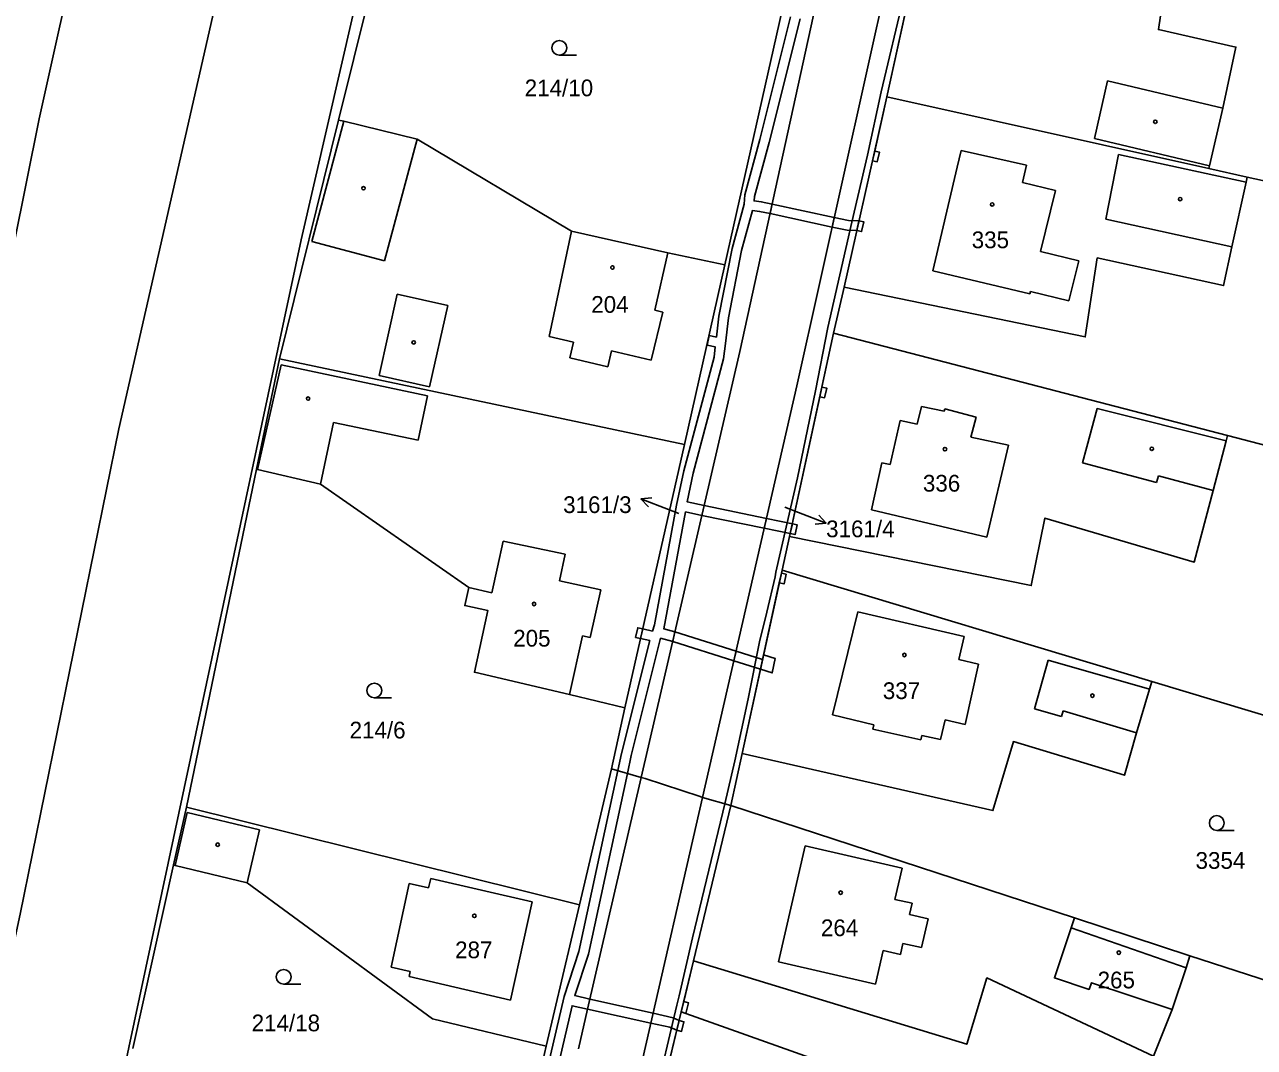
# Model space of a CAD drawing. Extents: x -776734 to -748832, y -1118122 to -976986.
# Drawn here: x -752841.8 to -752716.9, y -1114653.4 to -1114549.6 of the extents above; entities that cross this region are included whole.
import ezdxf

# ---------------------------------------------------------------- set-up
doc = ezdxf.new("R2010")
doc.units = 0
for name, color, linetype in [('KM_Hranice parcel', 7, 'Continuous'), ('KM_Parcelní čísla', 7, 'Continuous'), ('KM_Pop  PČ popisy', 7, 'Continuous'), ('KM_Vnitřní kresba', 7, 'Continuous'), ('KM_Věcná břemena k části', 7, 'Continuous'), ('KM_Značky budov', 7, 'Continuous'), ('KM_Značky kultur', 7, 'Continuous')]:
    doc.layers.add(name, color=color, linetype=linetype)

msp = doc.modelspace()

# ---------------------------------------------------------------- linework, layer by layer
at = {"layer": 'KM_Hranice parcel'}
for p, q in [((-752749, -1114532.92), (-752754.22, -1114556.89)), ((-752804.54, -1114537.58), (-752809.92, -1114559.25)), ((-752770.68, -1114573.97), (-752764.54, -1114546.58)), ((-752754.22, -1114556.89), (-752758.58, -1114576.22)), ((-752754.22, -1114556.89), (-752721.53, -1114564.17)), ((-752809.92, -1114559.25), (-752815.94, -1114583.52)), ((-752717.63, -1114565.04), (-752721.53, -1114564.17)), ((-752717.63, -1114565.04), (-752691.12, -1114570.95)), ((-752774.77, -1114592.22), (-752770.68, -1114573.97)), ((-752758.58, -1114576.22), (-752759.64, -1114580.9)), ((-752759.64, -1114580.9), (-752764.11, -1114601.55)), ((-752719.61, -1114591.29), (-752759.64, -1114580.9)), ((-752815.94, -1114583.52), (-752818.27, -1114594.72)), ((-752815.94, -1114583.52), (-752774.77, -1114592.22)), ((-752769.16, -1114582.75), (-752779.18, -1114626.02)), ((-752772.95, -1114628.04), (-752763.38, -1114586.25)), ((-752780.84, -1114618.95), (-752774.77, -1114592.22)), ((-752696.58, -1114597.26), (-752719.61, -1114591.29)), ((-752818.27, -1114594.72), (-752825.39, -1114629.03)), ((-752764.11, -1114601.55), (-752764.88, -1114604.98)), ((-752764.88, -1114604.98), (-752768.92, -1114623.58)), ((-752727.32, -1114616.28), (-752764.88, -1114604.98)), ((-752727.32, -1114616.28), (-752702.83, -1114623.64)), ((-752782.21, -1114625.14), (-752780.84, -1114618.95)), ((-752768.92, -1114623.58), (-752770.07, -1114628.88)), ((-752782.21, -1114625.14), (-752785.46, -1114638.95)), ((-752779.18, -1114626.02), (-752782.21, -1114625.14)), ((-752779.02, -1114654.54), (-752772.95, -1114628.04)), ((-752770.07, -1114628.88), (-752772.95, -1114628.04)), ((-752825.39, -1114629.03), (-752826.69, -1114634.91)), ((-752785.46, -1114638.95), (-752825.39, -1114629.03)), ((-752773.87, -1114644.63), (-752770.07, -1114628.88)), ((-752735.17, -1114640.29), (-752770.07, -1114628.88)), ((-752826.69, -1114634.91), (-752830.82, -1114653.56)), ((-752785.46, -1114638.95), (-752788.83, -1114653.31)), ((-752723.44, -1114644.13), (-752735.17, -1114640.29)), ((-752775.12, -1114649.81), (-752773.87, -1114644.63)), ((-752708.69, -1114648.95), (-752723.44, -1114644.13)), ((-752779.98, -1114670.03), (-752775.12, -1114649.81)), ((-752737.05, -1114663.35), (-752775.12, -1114649.81)), ((-752788.83, -1114653.31), (-752791.09, -1114663.19))]:
    msp.add_line(p, q, dxfattribs=at)
for points in [[(-752877.51, -1114796.45), (-752864.37, -1114734.66), (-752855.23, -1114695.41), (-752848.48, -1114668.5), (-752842.28, -1114639.9), (-752832.25, -1114590.62), (-752814.67, -1114513.35), (-752808.19, -1114483.16), (-752800.05, -1114438.6), (-752784.13, -1114357.8), (-752769.94, -1114301.29), (-752757.23, -1114242.84)], [(-752784.53, -1114297.81), (-752790.74, -1114319.93), (-752803.68, -1114380.05), (-752814.75, -1114434.38), (-752827.59, -1114501.73), (-752840.34, -1114559.14), (-752851.92, -1114616.56), (-752864.77, -1114671.34), (-752878.1, -1114727), (-752891.1, -1114788.07)], [(-752841.41, -1114701.06), (-752813.72, -1114571.41), (-752793.81, -1114484.96), (-752789.11, -1114457.63), (-752769.97, -1114355.06), (-752767.59, -1114346.94)], [(-752737.81, -1114438.9), (-752756.29, -1114523.99), (-752769.16, -1114582.75)], [(-752763.38, -1114586.25), (-752749.37, -1114523.24), (-752731.48, -1114441.22)], [(-752721.53, -1114564.17), (-752721.47, -1114563.92), (-752720.09, -1114558.05), (-752718.77, -1114551.85), (-752726.64, -1114550.07), (-752724.94, -1114538.45)], [(-752770.68, -1114573.97), (-752776.49, -1114572.73), (-752786.27, -1114570.54), (-752801.93, -1114561.21), (-752809.41, -1114559.37), (-752809.92, -1114559.25)], [(-752758.58, -1114576.22), (-752734.07, -1114581.28), (-752732.86, -1114573.25), (-752720.03, -1114576.06), (-752719.17, -1114572.12), (-752717.74, -1114565.57), (-752717.63, -1114565.04)], [(-752764.11, -1114601.55), (-752739.56, -1114606.54), (-752738.17, -1114599.68), (-752723.01, -1114604.15), (-752721.08, -1114596.86), (-752719.76, -1114591.83), (-752719.61, -1114591.29)], [(-752818.27, -1114594.72), (-752818.15, -1114594.75), (-752811.78, -1114596.22), (-752796.71, -1114606.74), (-752797.11, -1114608.56), (-752794.76, -1114609.08), (-752796.13, -1114615.33), (-752786.47, -1114617.58), (-752780.84, -1114618.95)], [(-752768.92, -1114623.58), (-752743.45, -1114629.39), (-752741.38, -1114622.37), (-752730.08, -1114625.8), (-752728.88, -1114621.48), (-752727.55, -1114617.04), (-752727.32, -1114616.28)], [(-752779.18, -1114626.02), (-752784.63, -1114649.56), (-752785.56, -1114653.59)], [(-752772.95, -1114628.04), (-752773.2, -1114627.97), (-752778.78, -1114626.13), (-752779.18, -1114626.02)], [(-752826.69, -1114634.91), (-752826.54, -1114634.95), (-752819.22, -1114636.72), (-752800.38, -1114650.52), (-752788.83, -1114653.31)], [(-752725.24, -1114649.58), (-752733.45, -1114646.87), (-752733.68, -1114647.55), (-752737.2, -1114646.38), (-752735.5, -1114641.28), (-752735.17, -1114640.29)], [(-752773.87, -1114644.63), (-752746.11, -1114653.11), (-752744.07, -1114646.38), (-752727.14, -1114654.34), (-752725.24, -1114649.58)], [(-752725.24, -1114649.58), (-752723.84, -1114645.34), (-752723.44, -1114644.13)]]:
    msp.add_lwpolyline(points, dxfattribs=at)
at = {"layer": 'KM_Pop  PČ popisy'}
for p, q in [((-752779.212, -1114597.725), (-752778.097, -1114597.616)), ((-752776.41, -1114598.8), (-752779.212, -1114597.725)), ((-752779.212, -1114597.725), (-752778.456, -1114598.551)), ((-752764.58, -1114598.58), (-752763.2, -1114599.12)), ((-752775.36, -1114599.2), (-752776.41, -1114598.8)), ((-752763.2, -1114599.12), (-752760.398, -1114600.195)), ((-752760.398, -1114600.195), (-752761.154, -1114599.369)), ((-752760.398, -1114600.195), (-752761.513, -1114600.304))]:
    msp.add_line(p, q, dxfattribs=at)
at = {"layer": 'KM_Vnitřní kresba'}
for p, q in [((-752731.81, -1114555.28), (-752733.14, -1114561.14)), ((-752720.09, -1114558.05), (-752731.81, -1114555.28)), ((-752809.41, -1114559.37), (-752812.65, -1114571.58)), ((-752805.27, -1114573.54), (-752801.93, -1114561.21)), ((-752746.69, -1114562.35), (-752747.09, -1114564.05)), ((-752740.05, -1114563.84), (-752746.69, -1114562.35)), ((-752733.14, -1114561.14), (-752721.47, -1114563.92)), ((-752730.69, -1114562.74), (-752732, -1114569.32)), ((-752717.74, -1114565.57), (-752730.69, -1114562.74)), ((-752747.09, -1114564.05), (-752749.55, -1114574.58)), ((-752740.46, -1114565.61), (-752740.05, -1114563.84)), ((-752737.11, -1114566.4), (-752740.46, -1114565.61)), ((-752738.63, -1114572.59), (-752737.11, -1114566.4)), ((-752732, -1114569.32), (-752719.17, -1114572.12)), ((-752786.27, -1114570.54), (-752788.53, -1114581.23)), ((-752812.65, -1114571.58), (-752805.27, -1114573.54)), ((-752777.79, -1114578.57), (-752776.49, -1114572.73)), ((-752734.73, -1114573.55), (-752738.63, -1114572.59)), ((-752735.74, -1114577.62), (-752734.73, -1114573.55)), ((-752749.55, -1114574.58), (-752739.7, -1114576.9)), ((-752805.81, -1114585.2), (-752803.98, -1114576.94)), ((-752803.98, -1114576.94), (-752798.83, -1114578.1)), ((-752739.7, -1114576.9), (-752739.64, -1114576.65)), ((-752739.64, -1114576.65), (-752735.74, -1114577.62)), ((-752798.83, -1114578.1), (-752800.68, -1114586.34)), ((-752777, -1114578.77), (-752777.79, -1114578.57)), ((-752778.18, -1114583.63), (-752777, -1114578.77)), ((-752788.53, -1114581.23), (-752786.08, -1114581.8)), ((-752786.08, -1114581.8), (-752786.45, -1114583.41)), ((-752786.45, -1114583.41), (-752782.59, -1114584.32)), ((-752782.59, -1114584.32), (-752782.21, -1114582.7)), ((-752782.21, -1114582.7), (-752778.18, -1114583.63)), ((-752818.15, -1114594.75), (-752815.77, -1114584.1)), ((-752815.77, -1114584.1), (-752800.9, -1114587.27)), ((-752800.68, -1114586.34), (-752805.81, -1114585.2)), ((-752800.9, -1114587.27), (-752801.86, -1114591.78)), ((-752750.72, -1114588.35), (-752751.15, -1114590.15)), ((-752748.4, -1114588.82), (-752750.72, -1114588.35)), ((-752748.34, -1114588.59), (-752748.4, -1114588.82)), ((-752745.16, -1114589.43), (-752748.34, -1114588.59)), ((-752733.92, -1114592.45), (-752732.88, -1114588.54)), ((-752732.88, -1114588.54), (-752719.76, -1114591.83)), ((-752752.88, -1114589.77), (-752753.88, -1114594.24)), ((-752751.15, -1114590.15), (-752752.88, -1114589.77)), ((-752745.7, -1114591.47), (-752745.16, -1114589.43)), ((-752810.46, -1114589.97), (-752811.78, -1114596.22)), ((-752801.86, -1114591.78), (-752810.46, -1114589.97)), ((-752741.87, -1114592.27), (-752745.7, -1114591.47)), ((-752744.06, -1114601.6), (-752741.87, -1114592.27)), ((-752734.35, -1114594.07), (-752733.92, -1114592.45)), ((-752754.75, -1114594.05), (-752755.8, -1114598.85)), ((-752753.88, -1114594.24), (-752754.75, -1114594.05)), ((-752726.83, -1114596.05), (-752734.35, -1114594.07)), ((-752726.65, -1114595.39), (-752726.83, -1114596.05)), ((-752721.08, -1114596.86), (-752726.65, -1114595.39)), ((-752755.8, -1114598.85), (-752744.06, -1114601.6)), ((-752793.21, -1114602.02), (-752793.79, -1114604.66)), ((-752786.9, -1114603.35), (-752793.21, -1114602.02)), ((-752787.49, -1114606.04), (-752786.9, -1114603.35)), ((-752793.79, -1114604.66), (-752794.36, -1114607.26)), ((-752783.28, -1114606.97), (-752787.49, -1114606.04)), ((-752794.36, -1114607.26), (-752796.71, -1114606.74)), ((-752784.37, -1114611.79), (-752783.28, -1114606.97)), ((-752759.76, -1114619.66), (-752757.19, -1114609.19)), ((-752757.19, -1114609.19), (-752746.38, -1114611.71)), ((-752786.47, -1114617.58), (-752785.14, -1114611.62)), ((-752785.14, -1114611.62), (-752784.37, -1114611.79)), ((-752746.38, -1114611.71), (-752746.92, -1114614.05)), ((-752746.92, -1114614.05), (-752744.92, -1114614.51)), ((-752744.92, -1114614.51), (-752746.27, -1114620.64)), ((-752737.85, -1114614.11), (-752739.24, -1114619.04)), ((-752727.55, -1114617.04), (-752737.85, -1114614.11)), ((-752755.54, -1114620.68), (-752759.76, -1114619.66)), ((-752739.24, -1114619.04), (-752736.49, -1114619.82)), ((-752736.49, -1114619.82), (-752736.33, -1114619.25)), ((-752736.33, -1114619.25), (-752728.88, -1114621.48)), ((-752755.64, -1114621.11), (-752755.54, -1114620.68)), ((-752748.32, -1114620.17), (-752748.78, -1114622.18)), ((-752746.27, -1114620.64), (-752748.32, -1114620.17)), ((-752750.78, -1114622.2), (-752755.64, -1114621.11)), ((-752750.68, -1114621.76), (-752750.78, -1114622.2)), ((-752748.78, -1114622.18), (-752750.68, -1114621.76)), ((-752826.54, -1114634.95), (-752825.32, -1114629.59)), ((-752825.32, -1114629.59), (-752817.95, -1114631.34)), ((-752817.95, -1114631.34), (-752819.22, -1114636.72)), ((-752765.23, -1114644.75), (-752762.52, -1114632.97)), ((-752762.52, -1114632.97), (-752752.68, -1114635.23)), ((-752752.68, -1114635.23), (-752753.41, -1114638.41)), ((-752804.58, -1114645.29), (-752802.76, -1114636.79)), ((-752802.76, -1114636.79), (-752800.78, -1114637.23)), ((-752800.78, -1114637.23), (-752800.57, -1114636.27)), ((-752800.57, -1114636.27), (-752790.27, -1114638.64)), ((-752753.41, -1114638.41), (-752751.67, -1114638.8)), ((-752790.27, -1114638.64), (-752792.46, -1114648.64)), ((-752751.67, -1114638.8), (-752751.93, -1114639.94)), ((-752751.93, -1114639.94), (-752750.03, -1114640.37)), ((-752750.03, -1114640.37), (-752750.7, -1114643.3)), ((-752735.5, -1114641.28), (-752723.84, -1114645.34)), ((-752752.6, -1114642.87), (-752752.86, -1114644)), ((-752750.7, -1114643.3), (-752752.6, -1114642.87)), ((-752755.39, -1114647.03), (-752765.23, -1114644.75)), ((-752754.6, -1114643.6), (-752755.39, -1114647.03)), ((-752752.86, -1114644), (-752754.6, -1114643.6)), ((-752802.65, -1114645.71), (-752804.58, -1114645.29)), ((-752802.77, -1114646.25), (-752802.65, -1114645.71)), ((-752792.46, -1114648.64), (-752802.77, -1114646.25))]:
    msp.add_line(p, q, dxfattribs=at)
at = {"layer": 'KM_Věcná břemena k části'}
for points in [[(-752779.68, -1114668.77), (-752775.12, -1114649.81), (-752774.87, -1114648.78), (-752773.87, -1114644.63), (-752770.07, -1114628.88), (-752768.92, -1114623.58), (-752765.16, -1114606.26), (-752764.94, -1114605.28), (-752764.88, -1114604.98), (-752764.11, -1114601.55), (-752761.04, -1114587.35), (-752760.83, -1114586.38), (-752759.64, -1114580.9), (-752758.58, -1114576.22), (-752755.68, -1114563.38), (-752755.46, -1114562.4), (-752754.22, -1114556.89), (-752750.81, -1114541.24), (-752750.06, -1114535.95), (-752749.4, -1114533.68), (-752749, -1114532.92)], [(-752752.48, -1114546.53), (-752754.8, -1114556.38), (-752756.21, -1114562.81), (-752757.79, -1114569.64), (-752760.21, -1114580.31), (-752761.47, -1114586.76), (-752763.31, -1114595.6), (-752765.52, -1114605.17), (-752765.56, -1114605.66), (-752766.42, -1114609.23), (-752767.17, -1114612.24), (-752768.33, -1114618.04), (-752769.69, -1114624.32), (-752770.7, -1114628.7), (-752770.9, -1114629.56), (-752773.97, -1114642.32), (-752775.32, -1114648.2), (-752775.56, -1114649.14), (-752777.82, -1114658.76)], [(-752764.02, -1114548.76), (-752767.13, -1114561.22), (-752768.65, -1114566.84), (-752768.73, -1114567.8), (-752769.96, -1114572.3), (-752771.31, -1114579.16), (-752771.55, -1114581.29), (-752772.28, -1114581.12), (-752772.5, -1114582.1), (-752771.67, -1114582.29), (-752771.79, -1114583.33), (-752774.86, -1114594.87), (-752775.6, -1114598.38), (-752777.83, -1114610.52), (-752778.04, -1114611.15), (-752779.02, -1114610.93), (-752779.24, -1114611.91), (-752778.31, -1114612.12), (-752781.18, -1114623.58), (-752781.56, -1114625.33), (-752785.52, -1114643.7), (-752787.02, -1114648.27), (-752789.21, -1114657.72)], [(-752788.3, -1114658.23), (-752786.21, -1114649.21), (-752784.63, -1114649.56), (-752784.39, -1114648.52), (-752785.93, -1114648.17), (-752784.55, -1114643.95), (-752780.59, -1114625.61), (-752780.19, -1114623.78), (-752777.22, -1114611.88), (-752775.98, -1114612.21), (-752775.76, -1114611.24), (-752776.88, -1114610.94), (-752774.67, -1114599.06), (-752773.02, -1114599.4), (-752772.78, -1114598.39), (-752774.51, -1114598.03), (-752773.89, -1114595.1), (-752770.81, -1114583.5), (-752770.62, -1114581.96), (-752770.33, -1114579.33), (-752768.98, -1114572.51), (-752767.88, -1114568.44), (-752767.16, -1114568.53), (-752766.1, -1114568.76), (-752765.88, -1114567.79), (-752766.99, -1114567.55), (-752767.71, -1114567.46), (-752767.67, -1114567.02), (-752766.17, -1114561.53), (-752763.04, -1114548.96)]]:
    msp.add_lwpolyline(points, dxfattribs=at)
for points in [[(-752755.46, -1114562.4), (-752755.68, -1114563.38), (-752755.2, -1114563.49), (-752754.98, -1114562.51)], [(-752759.79, -1114570.12), (-752759.58, -1114569.14), (-752765.88, -1114567.79), (-752766.1, -1114568.76)], [(-752757.28, -1114570.47), (-752757.06, -1114569.48), (-752758.14, -1114569.45), (-752759.58, -1114569.14), (-752759.79, -1114570.12), (-752758.26, -1114570.45)], [(-752757.06, -1114569.48), (-752757.28, -1114570.47), (-752756.8, -1114570.58), (-752756.57, -1114569.59)], [(-752760.83, -1114586.38), (-752761.04, -1114587.35), (-752760.55, -1114587.46), (-752760.34, -1114586.48)], [(-752766.69, -1114600.7), (-752766.46, -1114599.71), (-752772.78, -1114598.39), (-752773.02, -1114599.4)], [(-752764.04, -1114601.24), (-752763.83, -1114600.26), (-752766.46, -1114599.71), (-752766.69, -1114600.7)], [(-752763.83, -1114600.26), (-752764.04, -1114601.24), (-752763.55, -1114601.35), (-752763.34, -1114600.37)], [(-752765.16, -1114606.26), (-752764.67, -1114606.36), (-752764.46, -1114605.38), (-752764.94, -1114605.28)], [(-752779.24, -1114611.91), (-752779.02, -1114610.93), (-752779.54, -1114610.81), (-752779.76, -1114611.79)], [(-752775.98, -1114612.21), (-752769.77, -1114614.17), (-752769.55, -1114613.19), (-752775.76, -1114611.24)], [(-752767.06, -1114615.03), (-752766.85, -1114614.04), (-752769.55, -1114613.19), (-752769.77, -1114614.17)], [(-752766.85, -1114614.04), (-752767.06, -1114615.03), (-752765.88, -1114615.4), (-752765.56, -1114613.95), (-752766.75, -1114613.58)], [(-752784.63, -1114649.56), (-752778.2, -1114650.96), (-752777.97, -1114649.96), (-752784.39, -1114648.52)], [(-752775.12, -1114649.81), (-752774.65, -1114649.98), (-752774.39, -1114648.9), (-752774.87, -1114648.78)], [(-752775.57, -1114651.7), (-752775.34, -1114650.71), (-752775.94, -1114650.42), (-752777.97, -1114649.96), (-752778.2, -1114650.96), (-752776.26, -1114651.38)], [(-752775.34, -1114650.71), (-752775.57, -1114651.7), (-752775.09, -1114651.82), (-752774.85, -1114650.83)]]:
    msp.add_lwpolyline(points, close=True, dxfattribs=at)
at = {"layer": 'KM_Značky budov'}
for centre in [(-752726.9568, -1114559.4292), (-752807.3968, -1114566.1792), (-752724.4368, -1114567.2792), (-752743.5268, -1114567.8192), (-752782.1068, -1114574.2292), (-752802.2968, -1114581.8392), (-752813.0268, -1114587.5392), (-752748.3268, -1114592.6792), (-752727.3168, -1114592.6392), (-752790.0668, -1114608.3992), (-752752.4468, -1114613.5792), (-752733.3468, -1114617.7092), (-752822.2068, -1114632.8492), (-752758.9268, -1114637.7192), (-752796.1368, -1114640.0692), (-752730.6668, -1114643.8092)]:
    msp.add_circle(centre, 0.175, dxfattribs=at)
at = {"layer": 'KM_Značky kultur'}
for p, q in [((-752787.503, -1114552.67), (-752785.753, -1114552.67)), ((-752806.293, -1114617.94), (-752804.543, -1114617.94)), ((-752720.713, -1114631.4), (-752718.963, -1114631.4)), ((-752815.503, -1114647.02), (-752813.753, -1114647.02))]:
    msp.add_line(p, q, dxfattribs=at)
for centre in [(-752787.5029, -1114551.9198), (-752806.2929, -1114617.1898), (-752720.7129, -1114630.6498), (-752815.5029, -1114646.2698)]:
    msp.add_circle(centre, 0.75, dxfattribs=at)

# ---------------------------------------------------------------- texts
at = {"layer": 'KM_Parcelní čísla'}
for s, p in [('214/10', (-752791.02, -1114556.84)), ('335', (-752745.61, -1114572.27)), ('204', (-752784.26, -1114578.83)), ('336', (-752750.57, -1114596.99)), ('3161/3', (-752787.115, -1114599.164)), ('3161/4', (-752760.4, -1114601.624)), ('205', (-752792.19, -1114612.73)), ('337', (-752754.64, -1114618.06)), ('214/6', (-752808.81, -1114622.06)), ('3354', (-752722.87, -1114635.3)), ('264', (-752760.93, -1114642.14)), ('287', (-752798.09, -1114644.38)), ('265', (-752732.82, -1114647.44)), ('214/18', (-752818.76, -1114651.8))]:
    msp.add_text(s, height=1.7, dxfattribs=at).set_placement(p)

doc.saveas('drawing.dxf')
